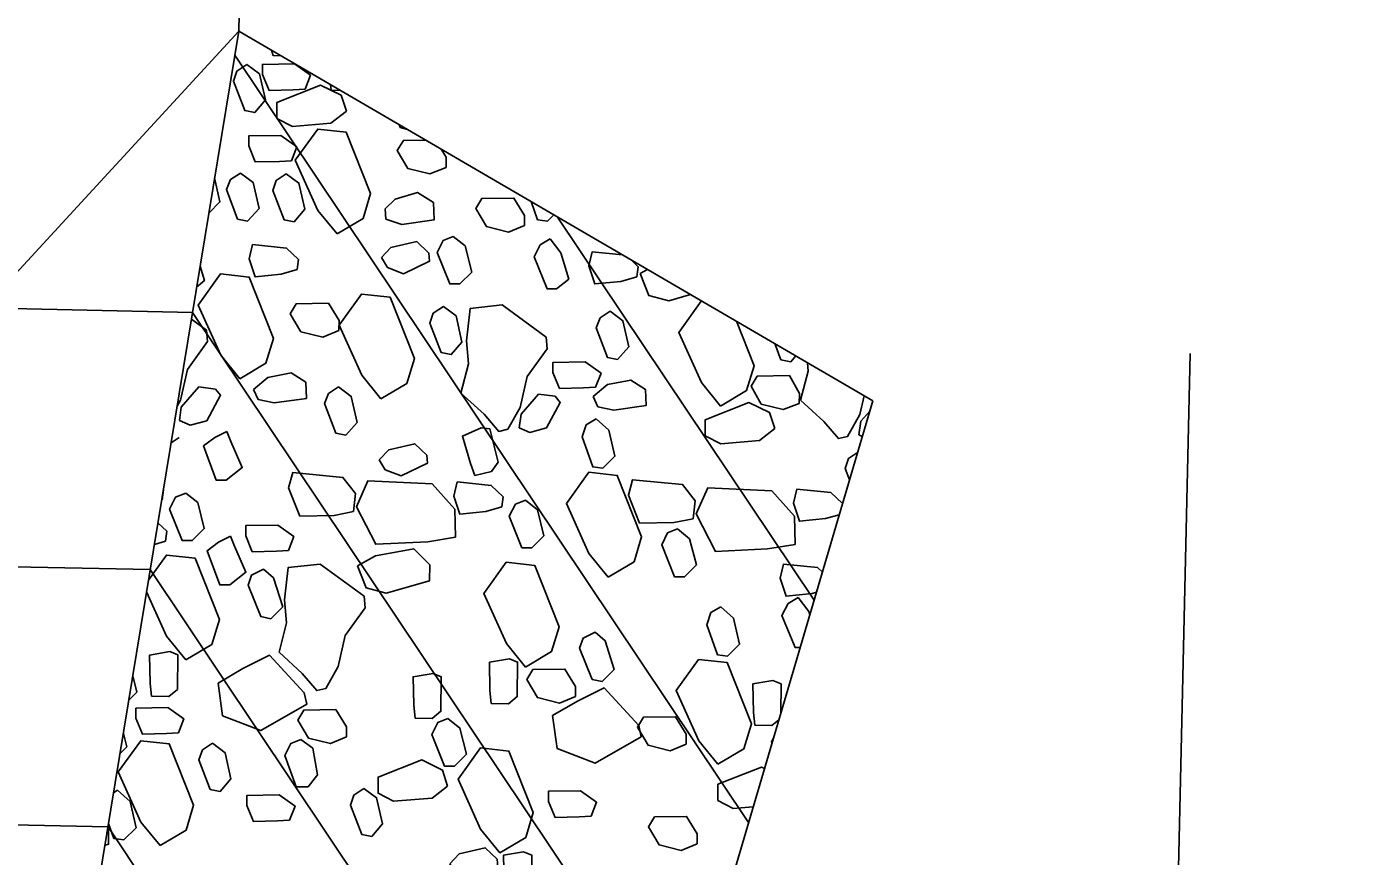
# Model space of a CAD drawing. Extents: x 2384780 to 2405432, y 547869 to 573706.
# Drawn here: x 2395733.04 to 2395770.26, y 553793.46 to 553816.75 of the extents above; entities that cross this region are included whole.
import ezdxf

# ---------------------------------------------------------------- set-up
doc = ezdxf.new("R2010")
doc.units = 0
for name, color, linetype in [('Old_Level_1', 7, 'Continuous'), ('Old_Level_10', 7, 'Continuous'), ('Old_Level_56', 7, 'Continuous'), ('Old_Level_63', 7, 'Continuous'), ('Prop Buffer Zone 1', 7, 'Continuous')]:
    doc.layers.add(name, color=color, linetype=linetype)

msp = doc.modelspace()

# ---------------------------------------------------------------- linework, layer by layer
at = {"layer": 'Old_Level_1'}
msp.add_line((2395756.774, 553806.246), (2395733.132, 553725.867), dxfattribs=at)
at = {"layer": 'Old_Level_10'}
for p, q in [((2395747.523, 554221.179), (2395738.989, 553816.623)), ((2395738.989, 553816.623), (2395702.135, 553776.546)), ((2395756.774, 553806.246), (2395738.989, 553816.623)), ((2395738.878, 553815.948), (2395753.292, 553794.409)), ((2395747.936, 553811.403), (2395755.129, 553800.654)), ((2395737.694, 553808.727), (2395751.455, 553788.164)), ((2395736.509, 553801.507), (2395749.618, 553781.919)), ((2395735.325, 553794.287), (2395747.782, 553775.674))]:
    msp.add_line(p, q, dxfattribs=at)
for points in [[(2395740.176, 553815.931), (2395739.958, 553815.932), (2395739.914, 553816.083)], [(2395739.22, 553815.684), (2395739.575, 553815.421), (2395739.741, 553814.689), (2395739.44, 553814.334), (2395739.159, 553814.392), (2395738.843, 553815.217), (2395738.938, 553815.498), (2395739.22, 553815.684)], [(2395740.852, 553814.99), (2395740.514, 553814.972), (2395739.84, 553814.956), (2395739.654, 553815.407), (2395739.654, 553815.688), (2395740.554, 553815.703), (2395741.003, 553815.383), (2395740.852, 553814.99)], [(2395742.011, 553814.372), (2395741.578, 553814.036), (2395740.496, 553813.947), (2395740.06, 553814.172), (2395740.062, 553814.622), (2395741.283, 553815.105), (2395741.863, 553814.822), (2395742.011, 553814.372)], [(2395741.579, 553814.965), (2395741.564, 553815.121)], [(2395741.84, 553814.959), (2395741.579, 553814.965)], [(2395743.721, 553813.862), (2395743.519, 553813.917), (2395743.487, 553813.999)], [(2395740.468, 553812.981), (2395740.131, 553812.963), (2395739.455, 553812.948), (2395739.27, 553813.398), (2395739.271, 553813.68), (2395740.171, 553813.694), (2395740.62, 553813.375), (2395740.468, 553812.981)], [(2395741.749, 553810.929), (2395741.211, 553811.59), (2395740.578, 553812.996), (2395741.206, 553813.87), (2395742.006, 553813.782), (2395742.69, 553812.061), (2395742.478, 553811.361), (2395741.749, 553810.929)], [(2395744.806, 553812.798), (2395744.355, 553812.612), (2395743.737, 553812.765), (2395743.439, 553813.272), (2395743.609, 553813.553), (2395744.233, 553813.563)], [(2395744.666, 553813.311), (2395744.807, 553813.079), (2395744.806, 553812.798)], [(2395738.313, 553812.501), (2395738.465, 553811.827), (2395738.151, 553811.516)], [(2395739.038, 553812.639), (2395739.393, 553812.375), (2395739.559, 553811.643), (2395739.239, 553811.288), (2395738.958, 553811.345), (2395738.643, 553812.172), (2395738.756, 553812.453), (2395739.038, 553812.639)], [(2395740.325, 553812.619), (2395740.68, 553812.355), (2395740.845, 553811.624), (2395740.544, 553811.269), (2395740.263, 553811.326), (2395739.948, 553812.152), (2395740.042, 553812.432), (2395740.325, 553812.619)], [(2395743.1, 553811.629), (2395743.382, 553811.909), (2395744.002, 553812.095), (2395744.45, 553811.811), (2395744.468, 553811.323), (2395743.567, 553811.196), (2395743.118, 553811.347), (2395743.1, 553811.629)], [(2395747.006, 553811.168), (2395746.555, 553810.982), (2395745.937, 553811.135), (2395745.638, 553811.642), (2395745.808, 553811.922), (2395746.709, 553811.937), (2395747.007, 553811.449), (2395747.006, 553811.168)], [(2395747.83, 553811.465), (2395747.655, 553811.291), (2395747.373, 553811.329), (2395747.195, 553811.835)], [(2395740.632, 553809.929), (2395740.181, 553809.799), (2395739.45, 553809.727), (2395739.283, 553810.234), (2395739.377, 553810.628), (2395740.334, 553810.53), (2395740.67, 553810.21), (2395740.632, 553809.929)], [(2395742.994, 553810.266), (2395743.258, 553810.547), (2395743.99, 553810.712), (2395744.327, 553810.392), (2395744.344, 553810.167), (2395743.612, 553809.813), (2395743.163, 553809.984), (2395742.994, 553810.266)], [(2395745.008, 553810.856), (2395745.345, 553810.592), (2395745.53, 553809.86), (2395745.191, 553809.525), (2395744.91, 553809.525), (2395744.556, 553810.407), (2395744.728, 553810.745), (2395745.008, 553810.856)], [(2395747.725, 553810.791), (2395748.024, 553810.397), (2395748.247, 553809.664), (2395747.908, 553809.384), (2395747.645, 553809.385), (2395747.274, 553810.286), (2395747.444, 553810.623), (2395747.725, 553810.791)], [(2395750.16, 553809.728), (2395749.709, 553809.598), (2395748.978, 553809.526), (2395748.811, 553810.033), (2395748.905, 553810.427), (2395749.758, 553810.34)], [(2395737.906, 553810.02), (2395738.028, 553809.619), (2395737.81, 553809.439)], [(2395749.998, 553810.2), (2395750.198, 553810.009), (2395750.16, 553809.728)], [(2395750.249, 553809.82), (2395750.455, 553809.933)], [(2395739.022, 553806.866), (2395738.484, 553807.527), (2395737.851, 553808.933), (2395738.479, 553809.807), (2395739.279, 553809.719), (2395739.963, 553807.998), (2395739.751, 553807.298), (2395739.022, 553806.866)], [(2395751.666, 553809.226), (2395751.053, 553809.05), (2395750.491, 553809.201), (2395750.249, 553809.82)], [(2395742.978, 553806.3), (2395742.439, 553806.962), (2395741.806, 553808.367), (2395742.434, 553809.242), (2395743.234, 553809.154), (2395743.917, 553807.432), (2395743.706, 553806.732), (2395742.978, 553806.3)], [(2395741.802, 553808.215), (2395741.351, 553808.029), (2395740.733, 553808.182), (2395740.435, 553808.689), (2395740.605, 553808.97), (2395741.505, 553808.984), (2395741.803, 553808.495), (2395741.802, 553808.215)], [(2395744.73, 553808.892), (2395745.085, 553808.628), (2395745.251, 553807.896), (2395744.95, 553807.541), (2395744.669, 553807.599), (2395744.352, 553808.424), (2395744.448, 553808.705), (2395744.73, 553808.892)], [(2395746.377, 553808.936), (2395747.612, 553808.031), (2395747.638, 553807.709), (2395747.083, 553806.926), (2395746.882, 553806.061), (2395746.539, 553805.448), (2395746.284, 553805.385), (2395745.871, 553805.867), (2395745.224, 553806.464), (2395745.432, 553807.282), (2395745.379, 553807.927), (2395745.479, 553808.836), (2395746.377, 553808.936)], [(2395749.411, 553808.757), (2395749.766, 553808.493), (2395749.932, 553807.761), (2395749.613, 553807.407), (2395749.331, 553807.463), (2395749.016, 553808.29), (2395749.129, 553808.571), (2395749.411, 553808.757)], [(2395752.505, 553806.099), (2395751.967, 553806.761), (2395751.334, 553808.166), (2395751.962, 553809.041), (2395751.99, 553809.038)], [(2395737.663, 553808.541), (2395738.084, 553808.232), (2395738.11, 553807.91), (2395737.555, 553807.127), (2395737.354, 553806.262), (2395737.262, 553806.098)], [(2395752.951, 553808.477), (2395753.445, 553807.231), (2395753.234, 553806.531), (2395752.505, 553806.099)], [(2395754.617, 553807.505), (2395754.478, 553807.34), (2395754.197, 553807.398), (2395754.023, 553807.851)], [(2395749.002, 553806.626), (2395748.664, 553806.608), (2395747.989, 553806.592), (2395747.803, 553807.042), (2395747.805, 553807.324), (2395748.704, 553807.339), (2395749.154, 553807.019), (2395749.002, 553806.626)], [(2395756.533, 553806.387), (2395756.411, 553805.86), (2395756.067, 553805.247), (2395755.812, 553805.184), (2395755.399, 553805.666), (2395754.752, 553806.263), (2395754.96, 553807.081), (2395754.941, 553807.316)], [(2395739.408, 553806.564), (2395739.803, 553806.9), (2395740.459, 553807.029), (2395740.871, 553806.765), (2395740.888, 553806.315), (2395739.988, 553806.187), (2395739.538, 553806.282), (2395739.408, 553806.564)], [(2395754.714, 553806.168), (2395754.264, 553806.001), (2395753.645, 553806.154), (2395753.366, 553806.66), (2395753.535, 553806.941), (2395754.436, 553806.957), (2395754.715, 553806.45), (2395754.714, 553806.168)], [(2395737.331, 553805.69), (2395737.379, 553806.072), (2395737.875, 553806.635), (2395738.336, 553806.573), (2395738.482, 553806.401), (2395738.095, 553805.684), (2395737.632, 553805.56), (2395737.331, 553805.69)], [(2395741.792, 553806.635), (2395742.147, 553806.37), (2395742.314, 553805.639), (2395741.994, 553805.284), (2395741.712, 553805.341), (2395741.397, 553806.167), (2395741.51, 553806.448), (2395741.792, 553806.635)], [(2395748.936, 553806.363), (2395749.331, 553806.699), (2395749.987, 553806.828), (2395750.399, 553806.564), (2395750.416, 553806.114), (2395749.516, 553805.986), (2395749.066, 553806.081), (2395748.936, 553806.363)], [(2395746.859, 553805.489), (2395746.908, 553805.871), (2395747.403, 553806.434), (2395747.864, 553806.372), (2395748.01, 553806.2), (2395747.624, 553805.483), (2395747.16, 553805.359), (2395746.859, 553805.489)], [(2395754.026, 553805.464), (2395753.594, 553805.128), (2395752.511, 553805.039), (2395752.075, 553805.265), (2395752.076, 553805.715), (2395753.297, 553806.198), (2395753.878, 553805.915), (2395754.026, 553805.464)], [(2395756.387, 553805.288), (2395756.436, 553805.67), (2395756.689, 553805.958)], [(2395745.615, 553804.15), (2395745.488, 553804.488), (2395745.266, 553805.255), (2395745.788, 553805.492), (2395746.031, 553805.461), (2395746.269, 553804.521), (2395746.084, 553804.264), (2395745.615, 553804.15)], [(2395749.019, 553805.74), (2395749.374, 553805.42), (2395749.54, 553804.688), (2395749.201, 553804.352), (2395748.92, 553804.39), (2395748.623, 553805.235), (2395748.737, 553805.572), (2395749.019, 553805.74)], [(2395737.093, 553805.066), (2395737.323, 553805.218)], [(2395738.66, 553805.387), (2395738.772, 553805.106), (2395739.087, 553804.374), (2395738.637, 553804.019), (2395738.355, 553804.02), (2395738.002, 553804.978), (2395738.322, 553805.22), (2395738.66, 553805.387)], [(2395742.934, 553804.593), (2395743.197, 553804.874), (2395743.929, 553805.041), (2395744.265, 553804.72), (2395744.284, 553804.495), (2395743.55, 553804.141), (2395743.101, 553804.312), (2395742.934, 553804.593)], [(2395756.48, 553805.248), (2395756.387, 553805.288)], [(2395756.123, 553804.032), (2395756.002, 553804.348), (2395756.097, 553804.629), (2395756.347, 553804.794)], [(2395742.208, 553803.137), (2395741.664, 553803.027), (2395740.708, 553803.012), (2395740.391, 553803.801), (2395740.505, 553804.231), (2395741.911, 553804.096), (2395742.266, 553803.644), (2395742.208, 553803.137)], [(2395745.066, 553802.418), (2395744.297, 553802.29), (2395742.834, 553802.22), (2395742.294, 553803.272), (2395742.615, 553804.002), (2395744.416, 553803.92), (2395745.05, 553803.206), (2395745.066, 553802.418)], [(2395746.372, 553803.269), (2395745.922, 553803.14), (2395745.19, 553803.067), (2395745.023, 553803.574), (2395745.118, 553803.968), (2395746.075, 553803.87), (2395746.41, 553803.55), (2395746.372, 553803.269)], [(2395749.351, 553801.298), (2395748.813, 553801.959), (2395748.18, 553803.365), (2395748.807, 553804.24), (2395749.608, 553804.151), (2395750.292, 553802.43), (2395750.08, 553801.73), (2395749.351, 553801.298)], [(2395751.735, 553802.937), (2395751.192, 553802.826), (2395750.235, 553802.812), (2395749.919, 553803.6), (2395750.033, 553804.03), (2395751.439, 553803.895), (2395751.794, 553803.443), (2395751.735, 553802.937)], [(2395736.878, 553803.755), (2395736.882, 553803.751), (2395736.844, 553803.47)], [(2395737.503, 553803.654), (2395737.839, 553803.39), (2395738.023, 553802.658), (2395737.685, 553802.323), (2395737.404, 553802.323), (2395737.05, 553803.206), (2395737.22, 553803.543), (2395737.503, 553803.654)], [(2395754.594, 553802.217), (2395753.825, 553802.089), (2395752.362, 553802.019), (2395751.823, 553803.071), (2395752.144, 553803.801), (2395753.944, 553803.719), (2395754.578, 553803.005), (2395754.594, 553802.217)], [(2395755.834, 553803.049), (2395755.45, 553802.939), (2395754.718, 553802.866), (2395754.551, 553803.373), (2395754.646, 553803.767), (2395755.603, 553803.669), (2395755.926, 553803.362)], [(2395736.844, 553803.47), (2395736.831, 553803.466)], [(2395747.031, 553803.453), (2395747.367, 553803.189), (2395747.551, 553802.457), (2395747.213, 553802.122), (2395746.932, 553802.122), (2395746.578, 553803.005), (2395746.749, 553803.342), (2395747.031, 553803.453)], [(2395736.726, 553802.825), (2395736.978, 553802.584), (2395736.94, 553802.303)], [(2395738.763, 553802.449), (2395738.874, 553802.168), (2395739.19, 553801.436), (2395738.739, 553801.081), (2395738.458, 553801.082), (2395738.105, 553802.04), (2395738.425, 553802.282), (2395738.763, 553802.449)], [(2395740.385, 553802.044), (2395740.047, 553802.027), (2395739.372, 553802.011), (2395739.186, 553802.461), (2395739.187, 553802.743), (2395740.087, 553802.758), (2395740.536, 553802.438), (2395740.385, 553802.044)], [(2395751.294, 553802.653), (2395751.631, 553802.37), (2395751.835, 553801.638), (2395751.496, 553801.302), (2395751.215, 553801.303), (2395750.862, 553802.204), (2395751.013, 553802.542), (2395751.294, 553802.653)], [(2395736.94, 553802.303), (2395736.625, 553802.212)], [(2395742.322, 553801.614), (2395742.831, 553801.893), (2395743.899, 553802.096), (2395744.348, 553801.645), (2395744.346, 553801.194), (2395743.126, 553800.843), (2395742.564, 553800.994), (2395742.322, 553801.614)], [(2395736.462, 553801.216), (2395736.964, 553801.917), (2395737.764, 553801.828), (2395738.448, 553800.107), (2395738.236, 553799.407), (2395737.507, 553798.975)], [(2395747.036, 553798.774), (2395746.497, 553799.436), (2395745.865, 553800.841), (2395746.492, 553801.716), (2395747.292, 553801.627), (2395747.976, 553799.906), (2395747.764, 553799.206), (2395747.036, 553798.774)], [(2395739.686, 553801.518), (2395739.966, 553801.274), (2395740.226, 553800.466), (2395739.887, 553800.131), (2395739.606, 553800.188), (2395739.252, 553801.07), (2395739.348, 553801.351), (2395739.686, 553801.518)], [(2395741.273, 553801.664), (2395742.507, 553800.76), (2395742.534, 553800.438), (2395741.978, 553799.655), (2395741.778, 553798.79), (2395741.434, 553798.176), (2395741.18, 553798.113), (2395740.766, 553798.595), (2395740.12, 553799.193), (2395740.328, 553800.011), (2395740.275, 553800.656), (2395740.375, 553801.565), (2395741.273, 553801.664)], [(2395755.194, 553800.875), (2395755.074, 553800.836), (2395754.342, 553800.763), (2395754.175, 553801.27), (2395754.271, 553801.664), (2395755.227, 553801.566), (2395755.36, 553801.439)], [(2395737.507, 553798.975), (2395736.969, 553799.637), (2395736.407, 553800.885)], [(2395754.736, 553799.319), (2395754.599, 553799.319), (2395754.228, 553800.22), (2395754.398, 553800.557), (2395754.68, 553800.725)], [(2395754.68, 553800.725), (2395754.978, 553800.33), (2395755.007, 553800.237)], [(2395752.516, 553800.468), (2395752.872, 553800.149), (2395753.038, 553799.416), (2395752.699, 553799.08), (2395752.417, 553799.118), (2395752.121, 553799.963), (2395752.234, 553800.301), (2395752.516, 553800.468)], [(2395748.985, 553799.756), (2395749.265, 553799.512), (2395749.525, 553798.704), (2395749.186, 553798.369), (2395748.905, 553798.426), (2395748.552, 553799.308), (2395748.647, 553799.589), (2395748.985, 553799.756)], [(2395736.547, 553797.954), (2395736.51, 553798.314), (2395736.492, 553799.111), (2395737.058, 553799.206), (2395737.284, 553799.114), (2395737.273, 553798.145), (2395737.029, 553797.944), (2395736.547, 553797.954)], [(2395738.41, 553798.326), (2395739.106, 553798.735), (2395739.857, 553799.106), (2395740.827, 553798.052), (2395740.9, 553797.731), (2395739.606, 553796.989), (2395738.538, 553797.406), (2395738.41, 553798.326)], [(2395746.075, 553797.753), (2395746.038, 553798.113), (2395746.02, 553798.91), (2395746.586, 553799.005), (2395746.812, 553798.913), (2395746.802, 553797.944), (2395746.557, 553797.743), (2395746.075, 553797.753)], [(2395748.436, 553797.948), (2395747.986, 553797.762), (2395747.368, 553797.915), (2395747.07, 553798.422), (2395747.24, 553798.703), (2395748.14, 553798.717), (2395748.438, 553798.229), (2395748.436, 553797.948)], [(2395752.431, 553796.046), (2395751.892, 553796.707), (2395751.259, 553798.113), (2395751.887, 553798.987), (2395752.688, 553798.899), (2395753.371, 553797.178), (2395753.159, 553796.478), (2395752.431, 553796.046)], [(2395736.021, 553798.528), (2395736.137, 553798.069), (2395735.908, 553797.842)], [(2395743.935, 553797.343), (2395743.899, 553797.703), (2395743.881, 553798.501), (2395744.446, 553798.596), (2395744.673, 553798.503), (2395744.662, 553797.534), (2395744.418, 553797.334), (2395743.935, 553797.343)], [(2395753.463, 553797.142), (2395753.427, 553797.502), (2395753.409, 553798.3), (2395753.974, 553798.395), (2395754.201, 553798.302), (2395754.192, 553797.466)], [(2395747.792, 553797.41), (2395748.488, 553797.819), (2395749.239, 553798.19), (2395750.209, 553797.137), (2395750.282, 553796.816), (2395748.988, 553796.074), (2395747.921, 553796.49), (2395747.792, 553797.41)], [(2395737.302, 553796.924), (2395736.965, 553796.907), (2395736.29, 553796.891), (2395736.104, 553797.341), (2395736.105, 553797.623), (2395737.005, 553797.638), (2395737.454, 553797.318), (2395737.302, 553796.924)], [(2395742.011, 553796.812), (2395741.561, 553796.626), (2395740.943, 553796.779), (2395740.644, 553797.286), (2395740.814, 553797.567), (2395741.714, 553797.582), (2395742.013, 553797.093), (2395742.011, 553796.812)], [(2395744.857, 553797.327), (2395745.194, 553797.063), (2395745.378, 553796.331), (2395745.039, 553795.995), (2395744.759, 553795.996), (2395744.405, 553796.878), (2395744.575, 553797.215), (2395744.857, 553797.327)], [(2395751.539, 553796.611), (2395751.089, 553796.425), (2395750.471, 553796.578), (2395750.172, 553797.085), (2395750.342, 553797.366), (2395751.242, 553797.381), (2395751.541, 553796.892), (2395751.539, 553796.611)], [(2395754.141, 553797.292), (2395753.946, 553797.133), (2395753.463, 553797.142)], [(2395735.755, 553796.909), (2395735.85, 553796.532), (2395735.663, 553796.346)], [(2395736.783, 553793.763), (2395736.245, 553794.424), (2395735.612, 553795.83), (2395736.24, 553796.704), (2395737.041, 553796.616), (2395737.724, 553794.895), (2395737.513, 553794.195), (2395736.783, 553793.763)], [(2395738.252, 553796.634), (2395738.607, 553796.37), (2395738.773, 553795.639), (2395738.471, 553795.283), (2395738.191, 553795.341), (2395737.874, 553796.167), (2395737.97, 553796.447), (2395738.252, 553796.634)], [(2395740.735, 553796.742), (2395741.071, 553796.497), (2395741.2, 553795.747), (2395740.936, 553795.41), (2395740.598, 553795.411), (2395740.283, 553796.294), (2395740.453, 553796.63), (2395740.735, 553796.742)], [(2395746.312, 553793.562), (2395745.773, 553794.223), (2395745.141, 553795.629), (2395745.768, 553796.503), (2395746.569, 553796.415), (2395747.252, 553794.694), (2395747.041, 553793.994), (2395746.312, 553793.562)], [(2395753.948, 553796.64), (2395753.934, 553796.677), (2395753.996, 553796.801)], [(2395744.85, 553795.433), (2395744.418, 553795.097), (2395743.335, 553795.008), (2395742.899, 553795.234), (2395742.901, 553795.684), (2395744.122, 553796.167), (2395744.702, 553795.884), (2395744.85, 553795.433)], [(2395753.423, 553794.853), (2395752.863, 553794.807), (2395752.428, 553795.033), (2395752.429, 553795.483), (2395753.65, 553795.966), (2395753.738, 553795.923)], [(2395742.5, 553795.37), (2395742.855, 553795.106), (2395743.021, 553794.375), (2395742.72, 553794.019), (2395742.439, 553794.077), (2395742.122, 553794.902), (2395742.218, 553795.183), (2395742.5, 553795.37)], [(2395735.587, 553795.316), (2395735.943, 553794.996), (2395736.109, 553794.264), (2395735.77, 553793.928), (2395735.489, 553793.966), (2395735.341, 553794.386)], [(2395735.484, 553795.254), (2395735.587, 553795.316)], [(2395740.419, 553794.473), (2395740.081, 553794.455), (2395739.407, 553794.439), (2395739.221, 553794.89), (2395739.221, 553795.172), (2395740.121, 553795.187), (2395740.57, 553794.866), (2395740.419, 553794.473)], [(2395748.877, 553794.588), (2395748.539, 553794.571), (2395747.864, 553794.555), (2395747.679, 553795.005), (2395747.679, 553795.287), (2395748.579, 553795.302), (2395749.028, 553794.981), (2395748.877, 553794.588)], [(2395735.322, 553794.27), (2395735.342, 553794.251), (2395735.339, 553793.8), (2395735.24, 553793.772)], [(2395751.851, 553793.813), (2395751.4, 553793.627), (2395750.782, 553793.78), (2395750.484, 553794.287), (2395750.654, 553794.568), (2395751.554, 553794.583), (2395751.852, 553794.094), (2395751.851, 553793.813)], [(2395744.912, 553793.255), (2395745.175, 553793.535), (2395745.907, 553793.701), (2395746.244, 553793.381), (2395746.262, 553793.156), (2395745.529, 553792.802), (2395745.079, 553792.973), (2395744.912, 553793.255)], [(2395746.471, 553792.338), (2395746.436, 553792.699), (2395746.417, 553793.497), (2395746.982, 553793.591), (2395747.209, 553793.499), (2395747.198, 553792.53), (2395746.954, 553792.329), (2395746.471, 553792.338)]]:
    msp.add_lwpolyline(points, dxfattribs=at)
at = {"layer": 'Old_Level_56'}
for p, q in [((2395724.133, 553726.056), (2395738.989, 553816.623)), ((2395731.842, 553808.851), (2395737.694, 553808.727)), ((2395726.653, 553801.715), (2395736.509, 553801.507)), ((2395726.411, 553794.475), (2395735.325, 553794.287))]:
    msp.add_line(p, q, dxfattribs=at)
at = {"layer": 'Old_Level_63'}
msp.add_ellipse((2395727.45, 554021.058), major_axis=(15.712, 376.73), ratio=0.598979, dxfattribs=at)
at = {"layer": 'Prop Buffer Zone 1'}
msp.add_lwpolyline([(2395763.547, 553713.787), (2395764.889, 553772.924), (2395765.676, 553807.576)], dxfattribs=at)

doc.saveas('drawing.dxf')
